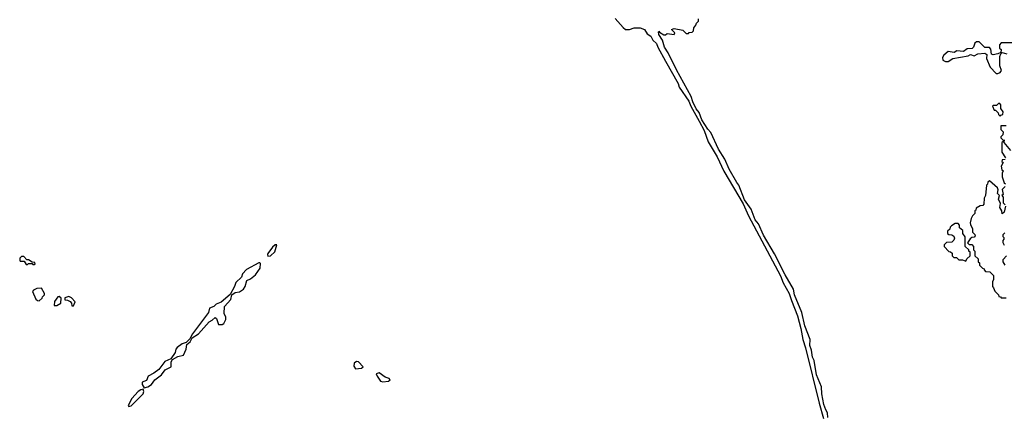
# Model space of a CAD drawing. Extents: x 2769579 to 2883812, y 684207 to 828660.
# Tile 356 of 505: x 2816670 to 2825010, y 782991 to 786337. Entities that reach past the tile are written whole.
import ezdxf

# ---------------------------------------------------------------- set-up
doc = ezdxf.new("R2010")
doc.units = 0

msp = doc.modelspace()

# ---------------------------------------------------------------- linework, layer by layer
at = {"layer": '0CON02XD'}
for points in [[(2821715, 786347.5), (2821780.7, 786270.7), (2821803, 786253), (2821835, 786252.5), (2821875, 786266.7), (2821925, 786266.7), (2821963, 786253), (2821985, 786217.5), (2822015, 786196.7), (2822033.3, 786163.3), (2822065.5, 786135.5), (2822075.7, 786105), (2822139.2, 785985), (2822246.9, 785796.9), (2822257.1, 785765), (2822337.2, 785647.2), (2822354, 785604), (2822425.7, 785475.7), (2822468.2, 785398.2), (2822500.9, 785300.9), (2822578.6, 785175), (2822635, 785053.3), (2822797, 784777), (2822844.2, 784675), (2823115.8, 784165), (2823138, 784105), (2823187.1, 784015), (2823208.6, 783955), (2823258.6, 783825), (2823287.6, 783717.6), (2823304.4, 783624.4), (2823327.1, 783555), (2823441.4, 783085), (2823479.4, 782955)], [(2823514.2, 782965), (2823513.8, 783005), (2823498.1, 783028.1), (2823482.5, 783075), (2823464.2, 783165), (2823460.8, 783225), (2823418.6, 783325), (2823398.7, 783448.7), (2823386.7, 783475), (2823378.6, 783535), (2823363.1, 783575), (2823366.2, 783625), (2823320.7, 783740.7), (2823295.4, 783855.4), (2823234.5, 784004.5), (2823225, 784053.3), (2823153.8, 784173.8), (2823065, 784351.2), (2822971.3, 784511.3), (2822927.5, 784605), (2822900.5, 784640.5), (2822865, 784730), (2822810.5, 784810.5), (2822761.2, 784935), (2822745.4, 784955.4), (2822679.4, 785069.4), (2822644.2, 785155), (2822590.2, 785240.2), (2822525, 785381.2), (2822499.3, 785409.3), (2822447.6, 785487.6), (2822425, 785550), (2822401.2, 785581.2), (2822371.1, 785641.1), (2822358.6, 785685), (2822232.3, 785912.3), (2822164.2, 786055), (2822131.4, 786105), (2822113.9, 786163.9), (2822085, 786210), (2822080, 786235), (2822085, 786240), (2822090, 786230), (2822125, 786207.5), (2822141.7, 786208.3), (2822155, 786220), (2822215, 786210), (2822220, 786225), (2822190, 786255), (2822215, 786262.5), (2822287, 786247), (2822315, 786220), (2822335, 786220), (2822341.7, 786228.3), (2822365, 786230), (2822378.3, 786241.7), (2822381.7, 786268.3), (2822398.3, 786291.7), (2822401.7, 786308.3), (2822420, 786325), (2822420, 786345)], [(2825075, 786140), (2824985, 786140), (2824970, 786125), (2824970, 786095), (2824982.5, 786085), (2824980, 786060), (2824955, 786046.2), (2824915, 786040), (2824902.5, 786045), (2824897, 786087), (2824885, 786100), (2824845, 786100), (2824798.3, 786148.3), (2824775, 786150), (2824761.7, 786138.3), (2824750, 786105), (2824737, 786093), (2824695, 786090), (2824665, 786067.5), (2824607, 786073), (2824585, 786057.5), (2824535, 786067.5), (2824497.5, 786035), (2824487.5, 786015), (2824490, 785995), (2824513, 785983), (2824535, 785982.5), (2824575, 786008), (2824705, 786030), (2824725, 786041.2), (2824755, 786030), (2824785, 786046.2), (2824845, 786052.5), (2824861.7, 786041.7), (2824858.3, 786008.3), (2824890, 785935), (2824941.7, 785881.7), (2824955, 785880)], [(2824955, 785880), (2824975, 785890), (2824986.7, 785905), (2824972.5, 785945), (2824973.3, 786025), (2824981.7, 786048.3), (2824992.5, 786057.5), (2825031.7, 786048.3)], [(2824975, 785520), (2824981.7, 785528.3), (2824998.3, 785531.7), (2825000, 785555), (2824980, 785585), (2824980, 785615), (2824965, 785630), (2824945, 785610), (2824915, 785610), (2824910, 785605), (2824925, 785570), (2824935, 785570), (2824948.3, 785558.3), (2824958.3, 785548.3), (2824961.7, 785531.7), (2824975, 785520)], [(2825025, 785437.5), (2824981.7, 785438.3), (2824980, 785405), (2825000, 785385), (2824998.3, 785361.7), (2824980, 785345), (2824980, 785335), (2825000, 785315), (2824998.3, 785301.7), (2824990, 785295), (2824990, 785215), (2825020, 785165)], [(2825067, 785227), (2825010, 785295), (2825011.7, 785318.3)], [(2825018.3, 785151.7), (2824991.7, 785148.3), (2824990, 785135), (2825000, 785125), (2824982.5, 785095), (2824990, 785065), (2825000, 785055), (2824992.5, 785035), (2824992.5, 785005), (2825010, 784955), (2825020, 784945)], [(2825020, 784755), (2825010, 784705), (2824991.7, 784691.7), (2824990, 784715), (2824973.3, 784745), (2824977.5, 784777.5), (2824960, 784815), (2824970, 784845), (2824953, 784863), (2824957.5, 784895), (2824951.7, 784911.7), (2824885, 784970), (2824871.7, 784958.3), (2824868.3, 784941.7), (2824860, 784935), (2824850, 784845), (2824840, 784825), (2824837, 784773), (2824828.3, 784761.7), (2824805, 784760), (2824771.7, 784738.3), (2824768.3, 784721.7), (2824760, 784715), (2824760, 784695), (2824740, 784675), (2824728.3, 784651.7), (2824720, 784615), (2824725, 784600)], [(2825018.3, 784921.7), (2824993, 784897), (2825000, 784855), (2824990, 784845), (2825001.7, 784831.7), (2825000, 784785), (2825017, 784767)], [(2824685, 784290), (2824691.7, 784308.3), (2824720, 784335), (2824720, 784365), (2824710, 784375), (2824710, 784385), (2824680, 784415), (2824680, 784495), (2824660, 784525), (2824658.3, 784548.3), (2824631.7, 784571.7), (2824630, 784595), (2824618.3, 784608.3), (2824595, 784610), (2824561.7, 784588.3), (2824551.7, 784578.3), (2824548.3, 784561.7), (2824530, 784545), (2824530, 784525), (2824540, 784515), (2824565, 784512.5), (2824583, 784503), (2824587.5, 784485), (2824582.5, 784467.5), (2824565, 784450), (2824521.7, 784448.3), (2824501.7, 784428.3), (2824500, 784415), (2824541.7, 784371.7), (2824555, 784370), (2824568.3, 784358.3), (2824570, 784335), (2824581.7, 784321.7), (2824605, 784320), (2824625, 784300), (2824655, 784300), (2824685, 784290)], [(2824725, 784600), (2824740, 784565), (2824740, 784535), (2824760, 784515), (2824762.5, 784505), (2824755, 784492.5), (2824735, 784490), (2824721.7, 784478.3), (2824700, 784445), (2824711.7, 784431.7), (2824735, 784430), (2824750, 784415), (2824750, 784385), (2824760, 784375), (2824760, 784335), (2824788.3, 784308.3), (2824790, 784285), (2824800, 784275), (2824800, 784255), (2824825, 784230), (2824840, 784225), (2824840, 784215), (2824851.7, 784201.7), (2824888.3, 784198.3), (2824918.3, 784168.3), (2824920, 784135), (2824910, 784115), (2824910, 784075), (2824920, 784065), (2824930, 784035), (2824960, 784005), (2824965, 783990), (2824978.3, 783988.3), (2824985, 783980), (2825025, 783980)], [(2825011.7, 784421.7), (2825000, 784445), (2825000, 784465), (2825010, 784475), (2825008.3, 784488.3), (2825000, 784495), (2825000, 784515), (2825015, 784530)], [(2818772, 784332), (2818795, 784334), (2818830.2, 784369.8), (2818848.3, 784428.3), (2818835, 784427.5), (2818811.7, 784408.3), (2818772, 784355), (2818768, 784345), (2818772, 784332)], [(2825017, 784257), (2825000, 784285), (2825000, 784305), (2825030, 784335)], [(2816795, 784260), (2816800, 784265), (2816798.3, 784278.3), (2816775, 784280), (2816745, 784300), (2816731.7, 784301.7), (2816705, 784330), (2816685, 784330), (2816672.5, 784315), (2816670, 784295), (2816675, 784290), (2816708.3, 784288.3), (2816725, 784260), (2816735, 784260), (2816745, 784270), (2816775, 784270), (2816781.7, 784261.7), (2816795, 784260)], [(2817725, 783216.7), (2817755, 783224.4), (2817787.2, 783242.8), (2817814.3, 783285), (2817870, 783325), (2817900.9, 783369.1), (2817954.2, 783395), (2817954.1, 783435.9), (2817963, 783457), (2818008.3, 783481.7), (2818056.7, 783493.3), (2818080, 783545), (2818085.8, 783584.2), (2818113.3, 783605), (2818131.2, 783638.8), (2818183.8, 783675), (2818274.4, 783775.6), (2818300.5, 783789.5), (2818325, 783812.5), (2818337.5, 783805), (2818355, 783752.5), (2818385, 783753.3), (2818399.3, 783760.7), (2818417.5, 783795), (2818417.5, 783815), (2818402.5, 783845), (2818404, 783905), (2818458.8, 783965), (2818466, 784004), (2818495, 784022.9), (2818531.7, 784028.3), (2818567, 784053), (2818580, 784075), (2818594.5, 784125.5), (2818625, 784139.2), (2818666.6, 784173.4), (2818708.3, 784231.7), (2818709.2, 784269.2), (2818705, 784276.7), (2818695, 784275.8), (2818592.2, 784217.8), (2818558.1, 784181.9), (2818547.5, 784155), (2818500.4, 784109.6), (2818489.2, 784075), (2818451.7, 784008.3), (2818377.6, 783942.4), (2818334.4, 783925.6), (2818315, 783906.7), (2818277.5, 783892.5), (2818270, 783855), (2818132.5, 783675), (2818110, 783630), (2818080, 783600), (2818045, 783588.8), (2818003.4, 783556.6), (2817994, 783545), (2817985.9, 783514.1), (2817949.5, 783460.5), (2817899.7, 783440.3), (2817847.5, 783372.5), (2817805, 783340), (2817757.1, 783315), (2817745, 783278), (2817706.4, 783263.6), (2817707.5, 783245), (2817725, 783216.7)], [(2816835, 783953.3), (2816860, 783975), (2816863, 783987), (2816880, 784005), (2816880, 784015), (2816855, 784060), (2816815, 784057.5), (2816787, 784043), (2816778.3, 784031.7), (2816806.4, 783966.4), (2816820, 783955), (2816835, 783953.3)], [(2816985, 783913.3), (2817017.5, 783935), (2817020, 783975), (2817005, 783990), (2816991.7, 783988.3), (2816963.6, 783946.4), (2816962.5, 783915), (2816985, 783913.3)], [(2817125, 783910), (2817140, 783945), (2817108.3, 783978.3), (2817085, 783990), (2817051.7, 783978.3), (2817051.7, 783961.7), (2817075, 783960), (2817098.3, 783948.3), (2817110, 783935), (2817111.7, 783911.7), (2817125, 783910)], [(2819515, 783377.5), (2819565, 783382.5), (2819580, 783395), (2819540, 783435), (2819521.7, 783438.3), (2819503.9, 783426.1), (2819500.7, 783400.7), (2819515, 783377.5)], [(2819745, 783267.5), (2819795, 783273.3), (2819807.5, 783282.5), (2819800, 783295), (2819765, 783307.5), (2819715, 783342.5), (2819690, 783335), (2819696.7, 783315), (2819725, 783273.3), (2819745, 783267.5)], [(2817595, 783057.5), (2817615, 783062), (2817717.1, 783165), (2817722.9, 783185), (2817715, 783203.3), (2817695, 783200), (2817673.8, 783185), (2817620, 783125), (2817590, 783065), (2817595, 783057.5)]]:
    msp.add_lwpolyline(points, dxfattribs=at)

doc.saveas('drawing.dxf')
